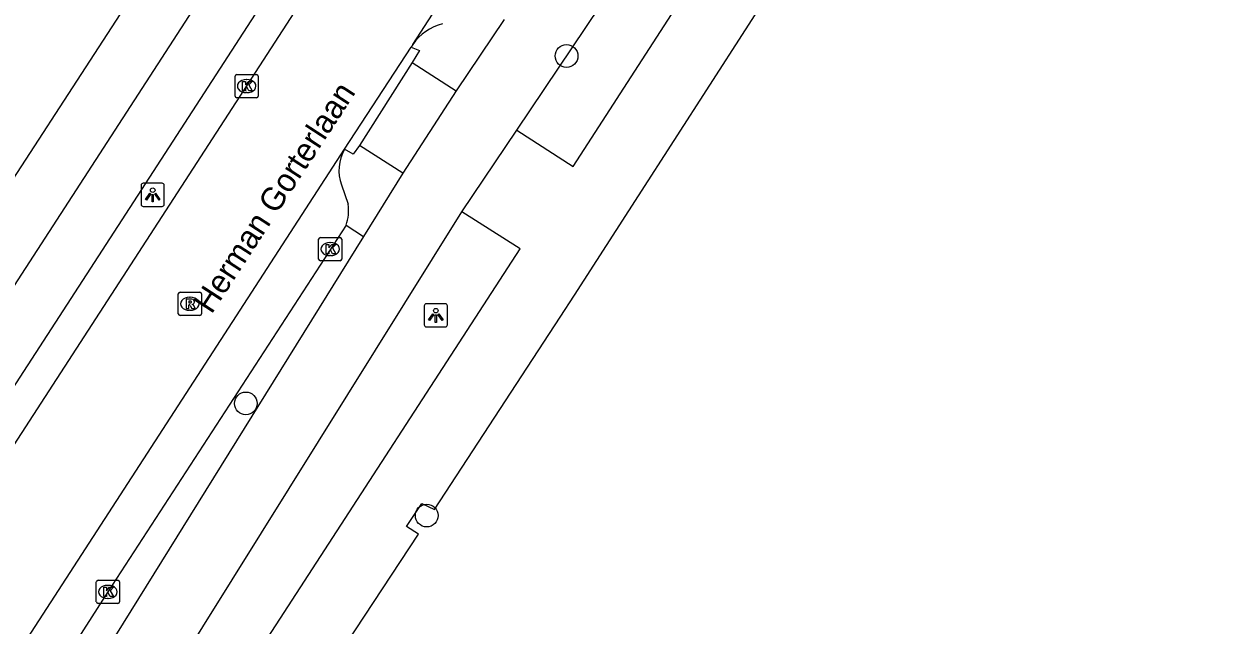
# Model space of a CAD drawing. Extents: x 161258 to 161838, y 380836 to 381727.
# Drawn here: x 161530.1 to 161581.6, y 380912 to 380937.9 of the extents above; entities that cross this region are included whole.
import ezdxf

# ---------------------------------------------------------------- set-up
doc = ezdxf.new("R2010")
doc.units = 0
for name, color, linetype in [('IMGEO_Berm_halfverhard', 7, 'Continuous'), ('IMGEO_Boom', 7, 'Continuous'), ('IMGEO_Fietspad_gesloten', 7, 'Continuous'), ('IMGEO_Kolk', 7, 'Continuous'), ('IMGEO_Lichtpunt', 7, 'Continuous'), ('IMGEO_Openbare_ruimte_label', 7, 'Continuous'), ('IMGEO_Parkeervlak_open', 7, 'Continuous'), ('IMGEO_Rijbaan_lokaal_open', 7, 'Continuous'), ('IMGEO_Rioolput', 7, 'Continuous'), ('IMGEO_Voetpad_gesloten', 7, 'Continuous'), ('IMGEO_Voetpad_open', 7, 'Continuous')]:
    doc.layers.add(name, color=color, linetype=linetype)

msp = doc.modelspace()

# ---------------------------------------------------------------- linework, layer by layer
at = {"layer": 'IMGEO_Berm_halfverhard'}
msp.add_lwpolyline([(161543.938, 380929.207), (161544.685, 380928.722)], dxfattribs=at)
at = {"layer": 'IMGEO_Boom'}
for centre in [(161553.439, 380936.496), (161539.621, 380921.529), (161547.413, 380916.696)]:
    msp.add_circle(centre, 0.489, dxfattribs=at)
at = {"layer": 'IMGEO_Fietspad_gesloten'}
for points in [[(161581.633, 381006.84), (161581.562, 381006.731), (161578.938, 381002.688), (161504.207, 380887.394), (161498.991, 380879.345)], [(161551.302, 380933.307), (161573.428, 380966.238), (161573.978, 380967.07), (161575.243, 380968.987)], [(161503.381, 380881.765), (161506.413, 380886.439), (161550.334, 380954.192)], [(161550.756, 380938.063), (161548.686, 380934.993)], [(161548.686, 380934.993), (161546.385, 380931.453)], [(161548.922, 380929.776), (161551.302, 380933.307)], [(161546.385, 380931.453), (161544.685, 380928.722)], [(161515.901, 380876.852), (161516.774, 380878.276), (161548.922, 380929.776)], [(161544.685, 380928.722), (161515.927, 380882.459), (161515.665, 380882.025)]]:
    msp.add_lwpolyline(points, dxfattribs=at)
at = {"layer": 'IMGEO_Kolk'}
for p, q in [((161539.157, 380934.772), (161539.157, 380935.624)), ((161539.232, 380935.698), (161540.084, 380935.698)), ((161539.645, 380935.478), (161539.67, 380935.478)), ((161540.158, 380935.624), (161540.158, 380934.772)), ((161539.668, 380934.918), (161539.643, 380934.918)), ((161540.084, 380934.698), (161539.232, 380934.698)), ((161542.757, 380927.749), (161542.757, 380928.601)), ((161542.832, 380928.675), (161543.684, 380928.675)), ((161543.758, 380928.601), (161543.758, 380927.749)), ((161543.245, 380928.455), (161543.27, 380928.455)), ((161543.684, 380927.675), (161542.832, 380927.675)), ((161543.268, 380927.895), (161543.243, 380927.895)), ((161533.182, 380912.982), (161533.182, 380913.834)), ((161533.257, 380913.908), (161534.109, 380913.908)), ((161533.67, 380913.688), (161533.695, 380913.688)), ((161534.183, 380913.834), (161534.183, 380912.982)), ((161533.693, 380913.128), (161533.668, 380913.128)), ((161534.109, 380912.908), (161533.257, 380912.908))]:
    msp.add_line(p, q, dxfattribs=at)
for points in [[(161539.157, 380934.772), (161539.157, 380935.624)], [(161539.232, 380935.698), (161540.084, 380935.698)], [(161539.478, 380935.398), (161539.601, 380935.398), (161539.601, 380935.247), (161539.731, 380935.398), (161539.895, 380935.398), (161539.749, 380935.247), (161539.902, 380934.998), (161539.75, 380934.998), (161539.665, 380935.162), (161539.601, 380935.095), (161539.601, 380934.998), (161539.478, 380934.998), (161539.478, 380935.398)], [(161540.158, 380935.624), (161540.158, 380934.772)], [(161540.084, 380934.698), (161539.232, 380934.698)], [(161542.757, 380927.749), (161542.757, 380928.601)], [(161542.832, 380928.675), (161543.684, 380928.675)], [(161543.758, 380928.601), (161543.758, 380927.749)], [(161543.078, 380928.375), (161543.201, 380928.375), (161543.201, 380928.224), (161543.331, 380928.375), (161543.495, 380928.375), (161543.349, 380928.224), (161543.502, 380927.975), (161543.35, 380927.975), (161543.265, 380928.139), (161543.201, 380928.072), (161543.201, 380927.975), (161543.078, 380927.975), (161543.078, 380928.375)], [(161543.684, 380927.675), (161542.832, 380927.675)], [(161533.182, 380912.982), (161533.182, 380913.834)], [(161533.257, 380913.908), (161534.109, 380913.908)], [(161534.183, 380913.834), (161534.183, 380912.982)], [(161533.503, 380913.608), (161533.626, 380913.608), (161533.626, 380913.457), (161533.756, 380913.608), (161533.92, 380913.608), (161533.774, 380913.457), (161533.927, 380913.208), (161533.775, 380913.208), (161533.69, 380913.372), (161533.626, 380913.305), (161533.626, 380913.208), (161533.503, 380913.208), (161533.503, 380913.608)], [(161534.109, 380912.908), (161533.257, 380912.908)]]:
    msp.add_lwpolyline(points, dxfattribs=at)
for centre, start, end in [((161539.234, 380935.622), 91.552, 178.448), ((161539.234, 380935.622), 91.552, 178.448), ((161540.082, 380935.622), 1.552, 88.448), ((161540.082, 380935.622), 1.552, 88.448), ((161539.234, 380934.774), 181.552, 268.448), ((161539.234, 380934.774), 181.552, 268.448), ((161540.082, 380934.774), 271.552, 358.448), ((161540.082, 380934.774), 271.552, 358.448), ((161542.834, 380928.599), 91.552, 178.448), ((161542.834, 380928.599), 91.552, 178.448), ((161543.682, 380928.599), 1.552, 88.448), ((161543.682, 380928.599), 1.552, 88.448), ((161542.834, 380927.751), 181.552, 268.448), ((161542.834, 380927.751), 181.552, 268.448), ((161543.682, 380927.751), 271.552, 358.448), ((161543.682, 380927.751), 271.552, 358.448), ((161533.259, 380913.832), 91.552, 178.448), ((161533.259, 380913.832), 91.552, 178.448), ((161534.107, 380913.832), 1.552, 88.448), ((161534.107, 380913.832), 1.552, 88.448), ((161533.259, 380912.984), 181.552, 268.448), ((161533.259, 380912.984), 181.552, 268.448), ((161534.107, 380912.984), 271.552, 358.448), ((161534.107, 380912.984), 271.552, 358.448)]:
    msp.add_arc(centre, 0.0765, start, end, dxfattribs=at)
for centre, major_axis, ratio, start_param, end_param in [((161539.644, 380935.198), (-0.387, 0.002), 0.722429, 4.712389, 7.853982), ((161539.669, 380935.198), (-0.39, 0.002), 0.717154, 1.570796, 4.712389), ((161543.244, 380928.175), (-0.387, 0.002), 0.722429, 4.712389, 7.853982), ((161543.269, 380928.175), (-0.39, 0.002), 0.717154, 1.570796, 4.712389), ((161533.669, 380913.408), (-0.387, 0.002), 0.722429, 4.712389, 7.853982), ((161533.694, 380913.408), (-0.39, 0.002), 0.717154, 1.570796, 4.712389)]:
    msp.add_ellipse(centre, major_axis=major_axis, ratio=ratio, start_param=start_param, end_param=end_param, dxfattribs=at)
at = {"layer": 'IMGEO_Lichtpunt'}
for p, q in [((161535.111, 380930.916), (161535.111, 380930.109)), ((161535.111, 380930.916), (161535.111, 380930.109)), ((161536.013, 380931.011), (161535.205, 380931.011)), ((161536.013, 380931.011), (161535.205, 380931.011)), ((161536.107, 380930.109), (161536.107, 380930.916)), ((161536.107, 380930.109), (161536.107, 380930.916)), ((161535.205, 380930.015), (161536.013, 380930.015)), ((161535.205, 380930.015), (161536.013, 380930.015)), ((161547.307, 380925.726), (161547.307, 380924.919)), ((161547.307, 380925.726), (161547.307, 380924.919)), ((161548.209, 380925.821), (161547.401, 380925.821)), ((161548.209, 380925.821), (161547.401, 380925.821)), ((161548.303, 380924.919), (161548.303, 380925.726)), ((161548.303, 380924.919), (161548.303, 380925.726)), ((161547.401, 380924.825), (161548.209, 380924.825)), ((161547.401, 380924.825), (161548.209, 380924.825))]:
    msp.add_line(p, q, dxfattribs=at)
for points in [[(161535.485, 380930.58), (161535.524, 380930.552), (161535.336, 380930.29), (161535.298, 380930.317), (161535.485, 380930.58)], [(161535.587, 380930.532), (161535.634, 380930.532), (161535.634, 380930.21), (161535.587, 380930.21), (161535.587, 380930.532)], [(161535.697, 380930.552), (161535.735, 380930.579), (161535.922, 380930.317), (161535.883, 380930.289), (161535.697, 380930.552)], [(161547.681, 380925.39), (161547.72, 380925.362), (161547.532, 380925.1), (161547.494, 380925.127), (161547.681, 380925.39)], [(161547.783, 380925.342), (161547.83, 380925.342), (161547.83, 380925.02), (161547.783, 380925.02), (161547.783, 380925.342)], [(161547.893, 380925.362), (161547.931, 380925.389), (161548.118, 380925.127), (161548.079, 380925.099), (161547.893, 380925.362)]]:
    msp.add_lwpolyline(points, dxfattribs=at)
for centre in [(161535.61, 380930.714), (161547.806, 380925.524)]:
    msp.add_circle(centre, 0.0994, dxfattribs=at)
for centre, start, end in [((161535.205, 380930.916), 90, 180), ((161535.205, 380930.916), 90, 180), ((161536.013, 380930.916), 0, 90), ((161536.013, 380930.916), 0, 90), ((161535.205, 380930.109), 180, 270), ((161535.205, 380930.109), 180, 270), ((161536.013, 380930.109), 270, 0), ((161536.013, 380930.109), 270, 360), ((161547.401, 380925.726), 90, 180), ((161547.401, 380925.726), 90, 180), ((161548.209, 380925.726), 0, 90), ((161548.209, 380925.726), 0, 90), ((161547.401, 380924.919), 180, 270), ((161547.401, 380924.919), 180, 270), ((161548.209, 380924.919), 270, 0), ((161548.209, 380924.919), 270, 360)]:
    msp.add_arc(centre, 0.0946, start, end, dxfattribs=at)
at = {"layer": 'IMGEO_Parkeervlak_open'}
for points in [[(161543.742, 380930.939), (161544.035, 380930.109)], [(161543.938, 380929.207), (161533.683, 380913.408), (161522.653, 380896.207), (161515.229, 380884.867), (161513.994, 380883.019)]]:
    msp.add_lwpolyline(points, dxfattribs=at)
for centre, radius, start, end in [((161548.608, 380935.764), 2.174, 103.659, 145.7174), ((161545.488, 380931.567), 1.856, 150.6302, 199.7809), ((161542.148, 380929.856), 1.904, 340.0776, 7.6465)]:
    msp.add_arc(centre, radius, start, end, dxfattribs=at)
at = {"layer": 'IMGEO_Rijbaan_lokaal_open'}
for points in [[(161546.812, 380936.989), (161564.612, 380964.444)], [(161504.523, 380881.003), (161505.64, 380882.718), (161544.901, 380943.304)], [(161543.871, 380932.477), (161546.739, 380936.876)], [(161546.812, 380936.989), (161546.739, 380936.876)], [(161510.889, 380881.596), (161543.871, 380932.477)]]:
    msp.add_lwpolyline(points, dxfattribs=at)
at = {"layer": 'IMGEO_Rioolput'}
for p, q in [((161536.712, 380925.393), (161536.712, 380926.245)), ((161536.787, 380926.319), (161537.639, 380926.319)), ((161537.2, 380926.099), (161537.225, 380926.099)), ((161537.713, 380926.245), (161537.713, 380925.393)), ((161537.223, 380925.539), (161537.198, 380925.539)), ((161537.639, 380925.319), (161536.787, 380925.319))]:
    msp.add_line(p, q, dxfattribs=at)
for points in [[(161536.712, 380925.393), (161536.712, 380926.245)], [(161536.787, 380926.319), (161537.639, 380926.319)], [(161537.301, 380926.017), (161537.049, 380926.019), (161537.049, 380925.619)], [(161537.713, 380926.245), (161537.713, 380925.393)], [(161537.049, 380925.619), (161537.173, 380925.619), (161537.173, 380925.781), (161537.184, 380925.781)], [(161537.227, 380925.938), (161537.173, 380925.938), (161537.173, 380925.857)], [(161537.173, 380925.857), (161537.225, 380925.857)], [(161537.231, 380925.752), (161537.302, 380925.619), (161537.442, 380925.619), (161537.377, 380925.745)], [(161537.639, 380925.319), (161536.787, 380925.319)]]:
    msp.add_lwpolyline(points, dxfattribs=at)
for centre, radius, start, end in [((161536.789, 380926.243), 0.0765, 91.552, 178.448), ((161536.789, 380926.243), 0.0765, 91.552, 178.448), ((161537.3, 380925.907), 0.109, 350.3612, 89.416), ((161537.637, 380926.243), 0.0765, 1.552, 88.448), ((161537.637, 380926.243), 0.0765, 1.552, 88.448), ((161537.183, 380925.728), 0.0533, 26.0293, 88.6989), ((161537.209, 380926.046), 0.19, 274.7715, 282.9687), ((161537.233, 380925.842), 0.0964, 77.0061, 93.1865), ((161537.247, 380925.899), 0.0378, 276.6634, 79.6772), ((161537.298, 380925.907), 0.112, 277.5842, 350.9817), ((161537.282, 380925.692), 0.108, 29.5134, 73.7905), ((161536.789, 380925.395), 0.0765, 181.552, 268.448), ((161536.789, 380925.395), 0.0765, 181.552, 268.448), ((161537.637, 380925.395), 0.0765, 271.552, 358.448), ((161537.637, 380925.395), 0.0765, 271.552, 358.448)]:
    msp.add_arc(centre, radius, start, end, dxfattribs=at)
for centre, major_axis, ratio, start_param, end_param in [((161537.199, 380925.819), (-0.387, 0.002), 0.722429, 4.712389, 7.853982), ((161537.224, 380925.819), (-0.39, 0.002), 0.717154, 1.570796, 4.712389)]:
    msp.add_ellipse(centre, major_axis=major_axis, ratio=ratio, start_param=start_param, end_param=end_param, dxfattribs=at)
at = {"layer": 'IMGEO_Voetpad_gesloten'}
for points in [[(161546.739, 380936.876), (161547.104, 380936.735), (161546.794, 380936.22)], [(161546.794, 380936.22), (161544.513, 380932.638)], [(161544.513, 380932.638), (161544.243, 380932.26), (161543.871, 380932.477)]]:
    msp.add_lwpolyline(points, dxfattribs=at)
at = {"layer": 'IMGEO_Voetpad_open'}
for points in [[(161578.923, 381007.348), (161578.828, 381007.201), (161576.218, 381003.146), (161558.236, 380975.49), (161556.737, 380973.185), (161556.123, 380972.241), (161554.834, 380970.332), (161546.174, 380956.722), (161540.302, 380947.69), (161515.878, 380910.106)], [(161551.302, 380933.307), (161553.723, 380931.738), (161575.815, 380965.914), (161576.339, 380966.695), (161577.485, 380968.471)], [(161530.918, 380891.057), (161533.069, 380894.385), (161532.197, 380894.942), (161533.387, 380896.677), (161534.24, 380896.125), (161540.643, 380905.976), (161542.416, 380908.796), (161542.1, 380909.047), (161543.218, 380910.801), (161543.578, 380910.592), (161547.061, 380915.899), (161546.55, 380916.226), (161547.209, 380917.209), (161547.753, 380916.964), (161553.165, 380925.238), (161553.779, 380926.192), (161556.537, 380930.473), (161579.588, 380966.248), (161580.753, 380968.057)], [(161546.794, 380936.22), (161548.686, 380934.993)], [(161546.385, 380931.453), (161544.513, 380932.638)], [(161517.075, 380875.292), (161519.332, 380878.728), (161551.434, 380928.192), (161548.922, 380929.776)]]:
    msp.add_lwpolyline(points, dxfattribs=at)

# ---------------------------------------------------------------- texts
at = {"layer": 'IMGEO_Openbare_ruimte_label'}
msp.add_text('Herman Gorterlaan', height=1, rotation=56.9929, dxfattribs=at).set_placement((161538.145, 380925.341))

doc.saveas('drawing.dxf')
